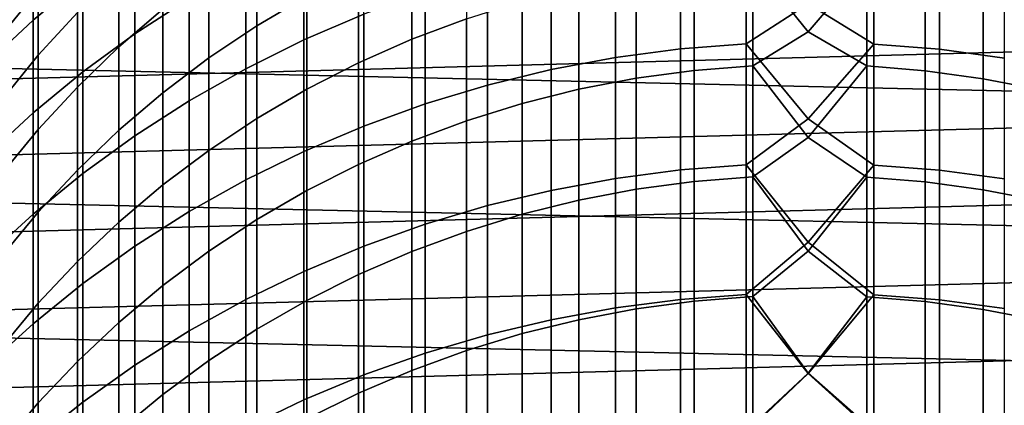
# Model space of a CAD drawing. Header units: metres. Extents: x -28 to 70, y -218 to 28.
# Tile 284 of 463: x -7.2 to 1.79, y 0.17 to 3.69. Entities that reach past the tile are written whole.
import ezdxf

# ---------------------------------------------------------------- set-up
doc = ezdxf.new("R2010")
doc.units = ezdxf.units.M
doc.layers.add('solid_10_261_432_XXX', color=7, linetype='CONTINUOUS')

msp = doc.modelspace()

# ---------------------------------------------------------------- linework, layer by layer
at = {"layer": 'solid_10_261_432_XXX'}
for points in [[(-27.058064, 4.910316, -5), (27.251122, 3.691395, -5), (27.389296, 2.465067, -5), (-27.251122, 3.691395, -5)], [(-7.0817, 4.455194, 412.251648), (-7.0817, 3.686675, 415.119812), (-6.627111, 4.063904, 415.226471), (-6.627111, 4.835219, 412.34787)], [(-6.150862, 4.415519, 415.325897), (-6.150862, 3.562307, 418.191772), (-5.65451, 3.884504, 418.292572), (-5.65451, 4.740371, 415.417755)], [(-4.608047, 4.445143, 418.467926), (-4.608047, 3.505343, 421.333435), (-4.061356, 3.739823, 421.41394), (-4.061356, 4.681752, 418.541931)], [(-4.57959, 4.675048, 412.307312), (-4.57959, 3.904912, 415.181519), (-5.036238, 3.635408, 415.105316), (-5.036238, 4.403547, 412.238556)], [(-3.122935, 4.55402, 415.365051), (-3.122935, 3.699677, 418.234741), (-3.621314, 3.512199, 418.176117), (-3.621314, 4.364998, 415.311615)], [(-1.16592, 4.451391, 421.658203), (-1.16592, 3.423682, 424.522675), (-0.567694, 3.470109, 424.54007), (-0.567694, 4.49828, 421.674316)], [(-0.567694, 4.49828, 421.674316), (-0.567694, 3.470109, 424.54007), (0, 3.836035, 423.593231)], [(-7.513144, 4.050606, 412.1492), (-7.513144, 3.285064, 415.006226), (-7.0817, 3.686675, 415.119812), (-7.0817, 4.455194, 412.251648)], [(-7.034518, 4.484476, 403.235382), (-7.034518, 3.964383, 406.107758), (-7.367691, 3.552683, 406.027344), (-7.367691, 4.070716, 403.166321)], [(-6.627111, 4.063904, 415.226471), (-6.627111, 3.213565, 418.082703), (-6.150862, 3.562307, 418.191772), (-6.150862, 4.415519, 415.325897)], [(-5.896819, 4.470414, 409.212372), (-5.896819, 3.785635, 412.082092), (-6.297833, 3.44132, 411.994904), (-6.297833, 4.123828, 409.134705)], [(-5.139678, 4.179104, 418.384705), (-5.139678, 3.241698, 421.24292), (-4.608047, 3.505343, 421.333435), (-4.608047, 4.445143, 418.467926)], [(-1.760336, 4.372245, 421.631042), (-1.760336, 3.345315, 424.493347), (-1.16592, 3.423682, 424.522675), (-1.16592, 4.451391, 421.658203)], [(0.534932, 4.206171, 418.393158), (0, 3.580179, 420.380157), (-0.507145, 4.207675, 418.393646), (0, 4.471249, 417.586761)], [(0, 3.836035, 423.593231), (0.599433, 3.468455, 424.539459), (0.599433, 4.496609, 421.673737)], [(0.599433, 4.496609, 421.673737), (0.599433, 3.468455, 424.539459), (1.197506, 3.420332, 424.521423), (1.197506, 4.448007, 421.657043)], [(1.197506, 4.448007, 421.657043), (1.197506, 3.420332, 424.521423), (1.791665, 3.340279, 424.491455), (1.791665, 4.367159, 421.629303)], [(12.560993, 4.371662, 235.5), (-12.777622, 3.69085, 235.5), (-12.957409, 2.999256, 235.5), (12.777651, 3.690751, 235.5)], [(-6.677495, 4.356354, 406.184326), (-6.677495, 3.755054, 409.052063), (-7.034518, 3.365342, 408.964722), (-7.034518, 3.964383, 406.107758)], [(-5.036238, 4.403547, 412.238556), (-5.036238, 3.635408, 415.105316), (-5.475811, 3.340785, 415.022003), (-5.475811, 4.10674, 412.163422)], [(-3.621314, 4.364998, 415.311615), (-3.621314, 3.512199, 418.176117), (-4.107415, 3.297355, 418.108917), (-4.107415, 4.148384, 415.250366)], [(-2.348998, 4.2611, 421.592896), (-2.348998, 3.235264, 424.452148), (-1.760336, 3.345315, 424.493347), (-1.760336, 4.372245, 421.631042)], [(-2.929983, 4.11832, 421.543854), (-2.929983, 3.093889, 424.3992), (-2.348998, 3.235264, 424.452148), (-2.348998, 4.2611, 421.592896)], [(-5.65451, 3.884504, 418.292572), (-5.65451, 2.949749, 421.1427), (-5.139678, 3.241698, 421.24292), (-5.139678, 4.179104, 418.384705)], [(-4.107415, 4.148384, 415.250366), (-4.107415, 3.297355, 418.108917), (-4.57959, 3.055872, 418.033386), (-4.57959, 3.904912, 415.181519)], [(-1.040938, 4.164641, 418.380188), (-1.040938, 3.227365, 421.238007), (-1.571201, 3.155406, 421.213287), (-1.571201, 4.092029, 418.357483)], [(-0.507145, 4.207675, 418.393646), (-0.507145, 3.270012, 421.252655), (-1.040938, 3.227365, 421.238007), (-1.040938, 4.164641, 418.380188)], [(0, 3.580179, 420.380157), (-0.507145, 3.270012, 421.252655), (-0.507145, 4.207675, 418.393646)], [(0.534932, 4.206171, 418.393158), (0.534932, 3.268521, 421.252136), (0, 3.580179, 420.380157)], [(1.068586, 4.161596, 418.379242), (1.068586, 3.224347, 421.236969), (0.534932, 3.268521, 421.252136), (0.534932, 4.206171, 418.393158)], [(1.598617, 4.087453, 418.356049), (1.598617, 3.150871, 421.211731), (1.068586, 3.224347, 421.236969), (1.068586, 4.161596, 418.379242)], [(-7.0817, 3.686675, 415.119812), (-7.0817, 2.839418, 417.965698), (-6.627111, 3.213565, 418.082703), (-6.627111, 4.063904, 415.226471)], [(-6.297833, 4.123828, 409.134705), (-6.297833, 3.44132, 411.994904), (-6.677495, 3.074964, 411.90213), (-6.677495, 3.755054, 409.052063)], [(-5.475811, 4.10674, 412.163422), (-5.475811, 3.340785, 415.022003), (-5.896819, 3.022043, 414.931854), (-5.896819, 3.785635, 412.082092)], [(-3.501391, 3.944372, 421.484161), (-3.501391, 2.921652, 424.334717), (-2.929983, 3.093889, 424.3992), (-2.929983, 4.11832, 421.543854)], [(-1.571201, 4.092029, 418.357483), (-1.571201, 3.155406, 421.213287), (-2.096138, 3.054378, 421.178619), (-2.096138, 3.990084, 418.325592)], [(2.123228, 3.983992, 418.323669), (2.123228, 3.048342, 421.176544), (1.598617, 3.150871, 421.211731), (1.598617, 4.087453, 418.356049)], [(-7.034518, 3.964383, 406.107758), (-7.034518, 3.365342, 408.964722), (-7.367691, 2.956014, 408.872986), (-7.367691, 3.552683, 406.027344)], [(-2.096138, 3.990084, 418.325592), (-2.096138, 3.054378, 421.178619), (-2.613968, 2.924624, 421.134064), (-2.613968, 3.859152, 418.284637)], [(-6.150862, 3.562307, 418.191772), (-6.150862, 2.630451, 421.033081), (-5.65451, 2.949749, 421.1427), (-5.65451, 3.884504, 418.292572)], [(-4.57959, 3.904912, 415.181519), (-4.57959, 3.055872, 418.033386), (-5.036238, 2.78857, 417.949768), (-5.036238, 3.635408, 415.105316)], [(-4.061356, 3.739823, 421.41394), (-4.061356, 2.719116, 424.258881), (-3.501391, 2.921652, 424.334717), (-3.501391, 3.944372, 421.484161)], [(-5.896819, 3.785635, 412.082092), (-5.896819, 3.022043, 414.931854), (-6.297833, 2.680261, 414.835205), (-6.297833, 3.44132, 411.994904)], [(-2.613968, 3.859152, 418.284637), (-2.613968, 2.924624, 421.134064), (-3.122935, 2.766584, 421.079803), (-3.122935, 3.699677, 418.234741)], [(-0.567694, 3.470109, 424.54007), (0, 2.783932, 426.367401), (0.599433, 3.468455, 424.539459), (0, 3.836035, 423.593231)], [(-27.251122, 3.691395, -5), (27.389296, 2.465067, -5), (27.472309, 1.233766, -5), (-27.389296, 2.465067, -5)], [(12.777651, 3.690751, 235.5), (-12.957409, 2.999256, 235.5), (-13.099793, 2.298998, 235.5), (12.957432, 2.999155, 235.5)], [(-6.677495, 3.755054, 409.052063), (-6.677495, 3.074964, 411.90213), (-7.034518, 2.687806, 411.804077), (-7.034518, 3.365342, 408.964722)], [(-4.608047, 3.505343, 421.333435), (-4.608047, 2.486943, 424.171967), (-4.061356, 2.719116, 424.258881), (-4.061356, 3.739823, 421.41394)], [(-3.122935, 3.699677, 418.234741), (-3.122935, 2.766584, 421.079803), (-3.621314, 2.580794, 421.016022), (-3.621314, 3.512199, 418.176117)], [(-7.513144, 3.285064, 415.006226), (-7.513144, 2.441089, 417.841095), (-7.0817, 2.839418, 417.965698), (-7.0817, 3.686675, 415.119812)], [(-5.036238, 3.635408, 415.105316), (-5.036238, 2.78857, 417.949768), (-5.475811, 2.496355, 417.858368), (-5.475811, 3.340785, 415.022003)], [(-6.627111, 3.213565, 418.082703), (-6.627111, 2.284847, 420.914429), (-6.150862, 2.630451, 421.033081), (-6.150862, 3.562307, 418.191772)], [(-3.621314, 3.512199, 418.176117), (-3.621314, 2.580794, 421.016022), (-4.107415, 2.367882, 420.942932), (-4.107415, 3.297355, 418.108917)], [(0.534932, 3.268521, 421.252136), (0, 2.614434, 423.14859), (-0.507145, 3.270012, 421.252655), (0, 3.580179, 420.380157)], [(-6.297833, 3.44132, 411.994904), (-6.297833, 2.680261, 414.835205), (-6.677495, 2.3166, 414.732391), (-6.677495, 3.074964, 411.90213)], [(-5.139678, 3.241698, 421.24292), (-5.139678, 2.225891, 424.074219), (-4.608047, 2.486943, 424.171967), (-4.608047, 3.505343, 421.333435)], [(-1.760336, 3.345315, 424.493347), (-1.760336, 2.239906, 427.326263), (-1.16592, 2.317435, 427.357758), (-1.16592, 3.423682, 424.522675)], [(-1.16592, 3.423682, 424.522675), (-1.16592, 2.317435, 427.357758), (-0.567694, 2.363366, 427.376404), (-0.567694, 3.470109, 424.54007)], [(-0.567694, 3.470109, 424.54007), (-0.567694, 2.363366, 427.376404), (0, 2.783932, 426.367401)], [(0, 2.783932, 426.367401), (0.599433, 2.361729, 427.375732), (0.599433, 3.468455, 424.539459)], [(0.599433, 3.468455, 424.539459), (0.599433, 2.361729, 427.375732), (1.197506, 2.31412, 427.356415), (1.197506, 3.420332, 424.521423)], [(1.197506, 3.420332, 424.521423), (1.197506, 2.31412, 427.356415), (1.791665, 2.234924, 427.324249), (1.791665, 3.340279, 424.491455)], [(-7.034518, 3.365342, 408.964722), (-7.034518, 2.687806, 411.804077), (-7.367691, 2.281162, 411.701111), (-7.367691, 2.956014, 408.872986)], [(-5.475811, 3.340785, 415.022003), (-5.475811, 2.496355, 417.858368), (-5.896819, 2.180217, 417.759491), (-5.896819, 3.022043, 414.931854)], [(-2.348998, 3.235264, 424.452148), (-2.348998, 2.131032, 427.282043), (-1.760336, 2.239906, 427.326263), (-1.760336, 3.345315, 424.493347)], [(-5.65451, 2.949749, 421.1427), (-5.65451, 1.936815, 423.965973), (-5.139678, 2.225891, 424.074219), (-5.139678, 3.241698, 421.24292)], [(-4.107415, 3.297355, 418.108917), (-4.107415, 2.367882, 420.942932), (-4.57959, 2.128573, 420.860779), (-4.57959, 3.055872, 418.033386)], [(-0.507145, 3.270012, 421.252655), (-0.507145, 2.253927, 424.084717), (-1.040938, 2.2117, 424.068909), (-1.040938, 3.227365, 421.238007)], [(0, 2.614434, 423.14859), (-0.507145, 2.253927, 424.084717), (-0.507145, 3.270012, 421.252655)], [(0.534932, 3.268521, 421.252136), (0.534932, 2.252451, 424.084167), (0, 2.614434, 423.14859)], [(1.068586, 3.224347, 421.236969), (1.068586, 2.208712, 424.06778), (0.534932, 2.252451, 424.084167), (0.534932, 3.268521, 421.252136)], [(-7.0817, 2.839418, 417.965698), (-7.0817, 1.914066, 420.78714), (-6.627111, 2.284847, 420.914429), (-6.627111, 3.213565, 418.082703)], [(-2.929983, 3.093889, 424.3992), (-2.929983, 1.991169, 427.22522), (-2.348998, 2.131032, 427.282043), (-2.348998, 3.235264, 424.452148)], [(-1.571201, 3.155406, 421.213287), (-1.571201, 2.140449, 424.042236), (-2.096138, 2.040415, 424.004761), (-2.096138, 3.054378, 421.178619)], [(-1.040938, 3.227365, 421.238007), (-1.040938, 2.2117, 424.068909), (-1.571201, 2.140449, 424.042236), (-1.571201, 3.155406, 421.213287)], [(1.598617, 3.150871, 421.211731), (1.598617, 2.135958, 424.040558), (1.068586, 2.208712, 424.06778), (1.068586, 3.224347, 421.236969)], [(2.123228, 3.048342, 421.176544), (2.123228, 2.034438, 424.002533), (1.598617, 2.135958, 424.040558), (1.598617, 3.150871, 421.211731)], [(-6.677495, 3.074964, 411.90213), (-6.677495, 2.3166, 414.732391), (-7.034518, 1.932291, 414.623718), (-7.034518, 2.687806, 411.804077)], [(-3.501391, 2.921652, 424.334717), (-3.501391, 1.820774, 427.156036), (-2.929983, 1.991169, 427.22522), (-2.929983, 3.093889, 424.3992)], [(12.957432, 2.999155, 235.5), (-13.099793, 2.298998, 235.5), (-13.204357, 1.592154, 235.5), (13.099812, 2.298897, 235.5)], [(-5.896819, 3.022043, 414.931854), (-5.896819, 2.180217, 417.759491), (-6.297833, 1.841228, 417.653473), (-6.297833, 2.680261, 414.835205)], [(-4.57959, 3.055872, 418.033386), (-4.57959, 2.128573, 420.860779), (-5.036238, 1.863676, 420.769836), (-5.036238, 2.78857, 417.949768)], [(-2.096138, 3.054378, 421.178619), (-2.096138, 2.040415, 424.004761), (-2.613968, 1.911938, 423.956665), (-2.613968, 2.924624, 421.134064)], [(-6.150862, 2.630451, 421.033081), (-6.150862, 1.620658, 423.847626), (-5.65451, 1.936815, 423.965973), (-5.65451, 2.949749, 421.1427)], [(-4.061356, 2.719116, 424.258881), (-4.061356, 1.620405, 427.074646), (-3.501391, 1.820774, 427.156036), (-3.501391, 2.921652, 424.334717)], [(-2.613968, 2.924624, 421.134064), (-2.613968, 1.911938, 423.956665), (-3.122935, 1.755452, 423.898071), (-3.122935, 2.766584, 421.079803)], [(-7.513144, 2.441089, 417.841095), (-7.513144, 1.519322, 420.651642), (-7.0817, 1.914066, 420.78714), (-7.0817, 2.839418, 417.965698)], [(-5.036238, 2.78857, 417.949768), (-5.036238, 1.863676, 420.769836), (-5.475811, 1.57409, 420.670441), (-5.475811, 2.496355, 417.858368)], [(-4.608047, 2.486943, 424.171967), (-4.608047, 1.390715, 426.981354), (-4.061356, 1.620405, 427.074646), (-4.061356, 2.719116, 424.258881)], [(-3.122935, 2.766584, 421.079803), (-3.122935, 1.755452, 423.898071), (-3.621314, 1.57149, 423.829193), (-3.621314, 2.580794, 421.016022)], [(-0.567694, 2.363366, 427.376404), (0, 1.657729, 429.112305), (0.599433, 2.361729, 427.375732), (0, 2.783932, 426.367401)], [(-7.034518, 2.687806, 411.804077), (-7.034518, 1.932291, 414.623718), (-7.367691, 1.528638, 414.509552), (-7.367691, 2.281162, 411.701111)], [(-6.297833, 2.680261, 414.835205), (-6.297833, 1.841228, 417.653473), (-6.677495, 1.480538, 417.540649), (-6.677495, 2.3166, 414.732391)], [(-6.627111, 2.284847, 420.914429), (-6.627111, 1.278455, 423.719482), (-6.150862, 1.620658, 423.847626), (-6.150862, 2.630451, 421.033081)], [(0.534932, 2.252451, 424.084167), (0, 1.57471, 425.890137), (-0.507145, 2.253927, 424.084717), (0, 2.614434, 423.14859)], [(-3.621314, 2.580794, 421.016022), (-3.621314, 1.57149, 423.829193), (-4.107415, 1.360674, 423.750275), (-4.107415, 2.367882, 420.942932)], [(-27.389296, 2.465067, -5), (27.472309, 1.233766, -5), (27.5, 0, -5), (-27.472309, 1.233766, -5)], [(-5.475811, 2.496355, 417.858368), (-5.475811, 1.57409, 420.670441), (-5.896819, 1.260797, 420.562866), (-5.896819, 2.180217, 417.759491)], [(-5.139678, 2.225891, 424.074219), (-5.139678, 1.132456, 426.876465), (-4.608047, 1.390715, 426.981354), (-4.608047, 2.486943, 424.171967)], [(-4.107415, 2.367882, 420.942932), (-4.107415, 1.360674, 423.750275), (-4.57959, 1.123719, 423.66156), (-4.57959, 2.128573, 420.860779)], [(-1.16592, 2.317435, 427.357758), (-1.16592, 1.133489, 430.161255), (-0.567694, 1.178888, 430.181183), (-0.567694, 2.363366, 427.376404)], [(-0.567694, 2.363366, 427.376404), (-0.567694, 1.178888, 430.181183), (0, 1.657729, 429.112305)], [(0, 1.657729, 429.112305), (0.599433, 1.177271, 430.18045), (0.599433, 2.361729, 427.375732)], [(0.599433, 2.361729, 427.375732), (0.599433, 1.177271, 430.18045), (1.197506, 1.130213, 430.159821), (1.197506, 2.31412, 427.356415)], [(13.099812, 2.298897, 235.5), (-13.204357, 1.592154, 235.5), (-13.27081, 0.880669, 235.5), (13.204369, 1.592053, 235.5)], [(-7.0817, 1.914066, 420.78714), (-7.0817, 0.911323, 423.582031), (-6.627111, 1.278455, 423.719482), (-6.627111, 2.284847, 420.914429)], [(-6.677495, 2.3166, 414.732391), (-6.677495, 1.480538, 417.540649), (-7.034518, 1.09937, 417.421448), (-7.034518, 1.932291, 414.623718)], [(-1.760336, 2.239906, 427.326263), (-1.760336, 1.056857, 430.127655), (-1.16592, 1.133489, 430.161255), (-1.16592, 2.317435, 427.357758)], [(-0.507145, 2.253927, 424.084717), (-0.507145, 1.160192, 426.887726), (-1.040938, 1.118416, 426.870758), (-1.040938, 2.2117, 424.068909)], [(0, 1.57471, 425.890137), (-0.507145, 1.160192, 426.887726), (-0.507145, 2.253927, 424.084717)], [(0.534932, 2.252451, 424.084167), (0.534932, 1.158731, 426.887115), (0, 1.57471, 425.890137)], [(1.068586, 2.208712, 424.06778), (1.068586, 1.11546, 426.869537), (0.534932, 1.158731, 426.887115), (0.534932, 2.252451, 424.084167)], [(1.197506, 2.31412, 427.356415), (1.197506, 1.130213, 430.159821), (1.791665, 1.051933, 430.125488), (1.791665, 2.234924, 427.324249)], [(-5.896819, 2.180217, 417.759491), (-5.896819, 1.260797, 420.562866), (-6.297833, 0.924858, 420.44754), (-6.297833, 1.841228, 417.653473)], [(-5.65451, 1.936815, 423.965973), (-5.65451, 0.846472, 426.760284), (-5.139678, 1.132456, 426.876465), (-5.139678, 2.225891, 424.074219)], [(-2.348998, 2.131032, 427.282043), (-2.348998, 0.949243, 430.080444), (-1.760336, 1.056857, 430.127655), (-1.760336, 2.239906, 427.326263)], [(-1.040938, 2.2117, 424.068909), (-1.040938, 1.118416, 426.870758), (-1.571201, 1.047927, 426.842133), (-1.571201, 2.140449, 424.042236)], [(1.598617, 2.135958, 424.040558), (1.598617, 1.043485, 426.840332), (1.068586, 1.11546, 426.869537), (1.068586, 2.208712, 424.06778)], [(-4.57959, 2.128573, 420.860779), (-4.57959, 1.123719, 423.66156), (-5.036238, 0.861428, 423.563354), (-5.036238, 1.863676, 420.769836)], [(-2.929983, 1.991169, 427.22522), (-2.929983, 0.810998, 430.019806), (-2.348998, 0.949243, 430.080444), (-2.348998, 2.131032, 427.282043)], [(-1.571201, 2.140449, 424.042236), (-1.571201, 1.047927, 426.842133), (-2.096138, 0.948963, 426.801941), (-2.096138, 2.040415, 424.004761)], [(2.123228, 2.034438, 424.002533), (2.123228, 0.94305, 426.79953), (1.598617, 1.043485, 426.840332), (1.598617, 2.135958, 424.040558)], [(-3.501391, 1.820774, 427.156036), (-3.501391, 0.642576, 429.945923), (-2.929983, 0.810998, 430.019806), (-2.929983, 1.991169, 427.22522)], [(-2.096138, 2.040415, 424.004761), (-2.096138, 0.948963, 426.801941), (-2.613968, 0.82186, 426.750305), (-2.613968, 1.911938, 423.956665)], [(-7.513144, 1.519322, 420.651642), (-7.513144, 0.520462, 423.435699), (-7.0817, 0.911323, 423.582031), (-7.0817, 1.914066, 420.78714)], [(-7.034518, 1.932291, 414.623718), (-7.034518, 1.09937, 417.421448), (-7.367691, 0.699015, 417.296204), (-7.367691, 1.528638, 414.509552)], [(-6.150862, 1.620658, 423.847626), (-6.150862, 0.533697, 426.63327), (-5.65451, 0.846472, 426.760284), (-5.65451, 1.936815, 423.965973)], [(-2.613968, 1.911938, 423.956665), (-2.613968, 0.82186, 426.750305), (-3.122935, 0.667049, 426.687408), (-3.122935, 1.755452, 423.898071)], [(-6.297833, 1.841228, 417.653473), (-6.297833, 0.924858, 420.44754), (-6.677495, 0.567414, 420.324829), (-6.677495, 1.480538, 417.540649)], [(-5.036238, 1.863676, 420.769836), (-5.036238, 0.861428, 423.563354), (-5.475811, 0.574691, 423.455994), (-5.475811, 1.57409, 420.670441)], [(-4.061356, 1.620405, 427.074646), (-4.061356, 0.444524, 429.859039), (-3.501391, 0.642576, 429.945923), (-3.501391, 1.820774, 427.156036)], [(-3.122935, 1.755452, 423.898071), (-3.122935, 0.667049, 426.687408), (-3.621314, 0.485054, 426.613495), (-3.621314, 1.57149, 423.829193)], [(-6.627111, 1.278455, 423.719482), (-6.627111, 0.195153, 426.495758), (-6.150862, 0.533697, 426.63327), (-6.150862, 1.620658, 423.847626)], [(-4.608047, 1.390715, 426.981354), (-4.608047, 0.217493, 429.75946), (-4.061356, 0.444524, 429.859039), (-4.061356, 1.620405, 427.074646)], [(-0.567694, 1.178888, 430.181183), (0, 0.458235, 431.825989), (0.599433, 1.177271, 430.18045), (0, 1.657729, 429.112305)], [(13.204369, 1.592053, 235.5), (-13.27081, 0.880669, 235.5), (-13.298956, 0.166633, 235.5), (13.270817, 0.880566, 235.5)], [(-5.475811, 1.57409, 420.670441), (-5.475811, 0.574691, 423.455994), (-5.896819, 0.26448, 423.339844), (-5.896819, 1.260797, 420.562866)], [(-3.621314, 1.57149, 423.829193), (-3.621314, 0.485054, 426.613495), (-4.107415, 0.276493, 426.528778), (-4.107415, 1.360674, 423.750275)], [(0.534932, 1.158731, 426.887115), (0, 0.461755, 428.602753), (-0.507145, 1.160192, 426.887726), (0, 1.57471, 425.890137)], [(-6.677495, 1.480538, 417.540649), (-6.677495, 0.567414, 420.324829), (-7.034518, 0.189675, 420.19516), (-7.034518, 1.09937, 417.421448)], [(-5.139678, 1.132456, 426.876465), (-5.139678, -0.037778, 429.647491), (-4.608047, 0.217493, 429.75946), (-4.608047, 1.390715, 426.981354)], [(-4.107415, 1.360674, 423.750275), (-4.107415, 0.276493, 426.528778), (-4.57959, 0.042072, 426.433563), (-4.57959, 1.123719, 423.66156)], [(-7.0817, 0.911323, 423.582031), (-7.0817, -0.168052, 426.348236), (-6.627111, 0.195153, 426.495758), (-6.627111, 1.278455, 423.719482)], [(-5.896819, 1.260797, 420.562866), (-5.896819, 0.26448, 423.339844), (-6.297833, -0.068153, 423.215302), (-6.297833, 0.924858, 420.44754)], [(27.472309, -1.233766, -5), (-27.5, 0, -5), (-27.472309, 1.233766, -5), (27.5, 0, -5)], [(-1.16592, 1.133489, 430.161255), (-1.16592, -0.127256, 432.931091), (-0.567694, -0.082423, 432.95224), (-0.567694, 1.178888, 430.181183)], [(-0.567694, 1.178888, 430.181183), (-0.567694, -0.082423, 432.95224), (0, 0.458235, 431.825989)], [(0, 0.458235, 431.825989), (0.599433, -0.08402, 432.951477), (0.599433, 1.177271, 430.18045)], [(0.599433, 1.177271, 430.18045), (0.599433, -0.08402, 432.951477), (1.197506, -0.130491, 432.929565), (1.197506, 1.130213, 430.159821)], [(-7.034518, 1.09937, 417.421448), (-7.034518, 0.189675, 420.19516), (-7.367691, -0.207077, 420.05896), (-7.367691, 0.699015, 417.296204)], [(-5.65451, 0.846472, 426.760284), (-5.65451, -0.320453, 429.523499), (-5.139678, -0.037778, 429.647491), (-5.139678, 1.132456, 426.876465)], [(-4.57959, 1.123719, 423.66156), (-4.57959, 0.042072, 426.433563), (-5.036238, -0.217413, 426.328186), (-5.036238, 0.861428, 423.563354)], [(-1.760336, 1.056857, 430.127655), (-1.760336, -0.202933, 432.895386), (-1.16592, -0.127256, 432.931091), (-1.16592, 1.133489, 430.161255)], [(-1.040938, 1.118416, 426.870758), (-1.040938, -0.051655, 429.641418), (-1.571201, -0.121329, 429.61084), (-1.571201, 1.047927, 426.842133)], [(-0.507145, 1.160192, 426.887726), (-0.507145, -0.010363, 429.659515), (-1.040938, -0.051655, 429.641418), (-1.040938, 1.118416, 426.870758)], [(0, 0.461755, 428.602753), (-0.507145, -0.010363, 429.659515), (-0.507145, 1.160192, 426.887726)], [(0.534932, 1.158731, 426.887115), (0.534932, -0.011807, 429.658875), (0, 0.461755, 428.602753)], [(1.068586, 1.11546, 426.869537), (1.068586, -0.054577, 429.640137), (0.534932, -0.011807, 429.658875), (0.534932, 1.158731, 426.887115)], [(1.598617, 1.043485, 426.840332), (1.598617, -0.125719, 429.608917), (1.068586, -0.054577, 429.640137), (1.068586, 1.11546, 426.869537)], [(1.197506, 1.130213, 430.159821), (1.197506, -0.130491, 432.929565), (1.791665, -0.207795, 432.893066), (1.791665, 1.051933, 430.125488)], [(-2.348998, 0.949243, 430.080444), (-2.348998, -0.309205, 432.845215), (-1.760336, -0.202933, 432.895386), (-1.760336, 1.056857, 430.127655)], [(-1.571201, 1.047927, 426.842133), (-1.571201, -0.121329, 429.61084), (-2.096138, -0.219147, 429.567932), (-2.096138, 0.948963, 426.801941)], [(2.123228, 0.94305, 426.79953), (2.123228, -0.224992, 429.565369), (1.598617, -0.125719, 429.608917), (1.598617, 1.043485, 426.840332)], [(-7.513144, 0.520462, 423.435699), (-7.513144, -0.554732, 426.191193), (-7.0817, -0.168052, 426.348236), (-7.0817, 0.911323, 423.582031)], [(-6.297833, 0.924858, 420.44754), (-6.297833, -0.068153, 423.215302), (-6.677495, -0.42208, 423.082794), (-6.677495, 0.567414, 420.324829)], [(-2.929983, 0.810998, 430.019806), (-2.929983, -0.445726, 432.780792), (-2.348998, -0.309205, 432.845215), (-2.348998, 0.949243, 430.080444)], [(-2.096138, 0.948963, 426.801941), (-2.096138, -0.219147, 429.567932), (-2.613968, -0.34478, 429.512817), (-2.613968, 0.82186, 426.750305)], [(13.270817, 0.880566, 235.5), (-13.298956, 0.166633, 235.5), (-13.288713, -0.547833, 235.5), (13.298957, 0.166529, 235.5)], [(-6.150862, 0.533697, 426.63327), (-6.150862, -0.629609, 429.387909), (-5.65451, -0.320453, 429.523499), (-5.65451, 0.846472, 426.760284)], [(-5.036238, 0.861428, 423.563354), (-5.036238, -0.217413, 426.328186), (-5.475811, -0.501083, 426.212982), (-5.475811, 0.574691, 423.455994)], [(-3.501391, 0.642576, 429.945923), (-3.501391, -0.61205, 432.702301), (-2.929983, -0.445726, 432.780792), (-2.929983, 0.810998, 430.019806)], [(-2.613968, 0.82186, 426.750305), (-2.613968, -0.34478, 429.512817), (-3.122935, -0.4978, 429.445709), (-3.122935, 0.667049, 426.687408)], [(-4.061356, 0.444524, 429.859039), (-4.061356, -0.807632, 432.610016), (-3.501391, -0.61205, 432.702301), (-3.501391, 0.642576, 429.945923)], [(-3.122935, 0.667049, 426.687408), (-3.122935, -0.4978, 429.445709), (-3.621314, -0.677689, 429.366791), (-3.621314, 0.485054, 426.613495)], [(-6.677495, 0.567414, 420.324829), (-6.677495, -0.42208, 423.082794), (-7.034518, -0.796102, 422.942749), (-7.034518, 0.189675, 420.19516)], [(-5.475811, 0.574691, 423.455994), (-5.475811, -0.501083, 426.212982), (-5.896819, -0.807975, 426.088318), (-5.896819, 0.26448, 423.339844)], [(-6.627111, 0.195153, 426.495758), (-6.627111, -0.964235, 429.241119), (-6.150862, -0.629609, 429.387909), (-6.150862, 0.533697, 426.63327)], [(-3.621314, 0.485054, 426.613495), (-3.621314, -0.677689, 429.366791), (-4.107415, -0.883837, 429.276367), (-4.107415, 0.276493, 426.528778)], [(-0.567694, -0.082423, 432.95224), (0, -0.813683, 434.5065), (0.599433, -0.08402, 432.951477), (0, 0.458235, 431.825989)], [(0.534932, -0.011807, 429.658875), (0, -0.723626, 431.284515), (-0.507145, -0.010363, 429.659515), (0, 0.461755, 428.602753)], [(-4.608047, 0.217493, 429.75946), (-4.608047, -1.031834, 432.504211), (-4.061356, -0.807632, 432.610016), (-4.061356, 0.444524, 429.859039)], [(-4.107415, 0.276493, 426.528778), (-4.107415, -0.883837, 429.276367), (-4.57959, -1.115545, 429.174744), (-4.57959, 0.042072, 426.433563)], [(-7.034518, 0.189675, 420.19516), (-7.034518, -0.796102, 422.942749), (-7.367691, -1.188951, 422.795685), (-7.367691, -0.207077, 420.05896)], [(-7.0817, -0.168052, 426.348236), (-7.0817, -1.323237, 429.083649), (-6.627111, -0.964235, 429.241119), (-6.627111, 0.195153, 426.495758)], [(-5.896819, 0.26448, 423.339844), (-5.896819, -0.807975, 426.088318), (-6.297833, -1.13705, 425.954651), (-6.297833, -0.068153, 423.215302)], [(-5.139678, -0.037778, 429.647491), (-5.139678, -1.283922, 432.385254), (-4.608047, -1.031834, 432.504211), (-4.608047, 0.217493, 429.75946)]]:
    msp.add_3dface(points, dxfattribs=at)

doc.saveas('drawing.dxf')
